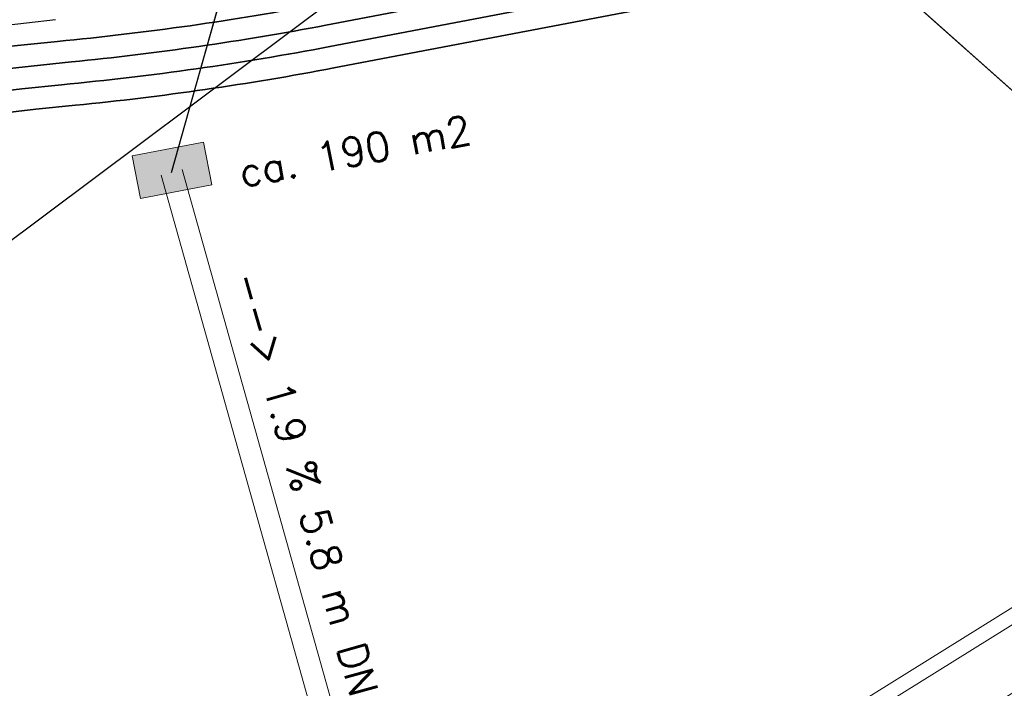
# Model space of a CAD drawing. Header units: metres. Extents: x -502 to 161, y -108 to 174.
# Tile 243 of 656: x -238.49 to -231.7, y -13.71 to -9.1. Entities that reach past the tile are written whole.
import ezdxf

# ---------------------------------------------------------------- set-up
doc = ezdxf.new("R2010")
doc.units = ezdxf.units.M
doc.header["$LTSCALE"] = 0.1
doc.linetypes.add('2-1', pattern=[0.17, 0.06, -0.025, 0.06, -0.025])
doc.linetypes.add('237', pattern=[93, 75, -18])
for name, color, linetype in [('BRI31-005.05-5p02-Koordinierung Lageplan 4. BA ZOB West 2022-06-15', 7, 'Continuous'), ('BRI31-005.06-5f07-Koordinierung Lageplan 4. BA ZOB Fernbusbahnh', 7, 'Continuous'), ('BRI31-005.07-5f08-Koordinierung Lageplan 4. BA Radstation - Seeterrasse 2023-05-31', 7, 'Continuous'), ('BRI32-005.03-5f06-Koordinierung Schemaplan 4 BA ZOB Teilbereich 2 Ost - Bahnhofsallee 2023-01-21', 7, 'Continuous')]:
    doc.layers.add(name, color=color, linetype=linetype)
doc.styles.add('Txt', font='txt_____.ttf')

# ---------------------------------------------------------------- blocks, each defined once
blk = doc.blocks.new('LP_01052')
at = {"color": 7, "linetype": 'Continuous', "lineweight": 13, "transparency": 33554687, "flags": 128}
blk.add_lwpolyline([(-0.25, 0), (0.25, 0), (0.25, 0.3), (-0.25, 0.3), (-0.25, 0)], dxfattribs=at)
at = {"color": 1, "linetype": 'Continuous', "true_color": 0xff0000, "transparency": 33554687}
blk.add_solid([(-0.25, 0), (0.25, 0), (-0.25, 0.3), (0.25, 0.3)], dxfattribs=at)

msp = doc.modelspace()

# ---------------------------------------------------------------- linework, layer by layer
at = {"layer": 'BRI31-005.05-5p02-Koordinierung Lageplan 4. BA ZOB West 2022-06-15', "color": 1, "linetype": 'Continuous', "lineweight": 25, "true_color": 0xff0000, "transparency": 33554687}
msp.add_line((-237.4411, -10.156), (-236.5721, -7.0673), dxfattribs=at)
at = {"layer": 'BRI31-005.05-5p02-Koordinierung Lageplan 4. BA ZOB West 2022-06-15', "color": 150, "linetype": 'Continuous', "lineweight": 25, "true_color": 0x007fff, "transparency": 33554687}
msp.add_line((-229.5101, -11.4979), (-233.1432, -8.2613), dxfattribs=at)
at = {"layer": 'BRI31-005.05-5p02-Koordinierung Lageplan 4. BA ZOB West 2022-06-15', "color": 3, "linetype": 'Continuous', "lineweight": 35, "true_color": 0x00ff00, "transparency": 33554687, "flags": 128}
for points in [[(-279.4058, -30.9235), (-270.9467, -26.7095, 0.095997), (-268.1607, -24.5758, -0.065942), (-264.8207, -21.6858, 0.025186), (-260.4856, -18.5119), (-255.5271, -14.4822, -0.005996), (-254.9201, -14.0009, -0.059186), (-248.3852, -10.0817, 0.078462), (-238.2914, -3.4889), (-238.2914, -3.4889, -0.100623), (-214.8444, 10.3949), (-214.8444, 10.3949), (-211.177, 9.7003), (-205.5504, 1.4442)], [(-205.711, 1.4137), (-211.266, 9.5645), (-214.833, 10.2401), (-214.833, 10.2401, 0.100475), (-238.1908, -3.6002), (-238.1908, -3.6002, -0.078462), (-248.3237, -10.2185), (-248.3237, -10.2185, 0.059186), (-254.8284, -14.1195), (-254.8284, -14.1195), (-254.8284, -14.1195, 0.005996), (-255.4325, -14.5986), (-255.4325, -14.5986), (-260.391, -18.6283, -0.025186), (-264.7383, -21.8111), (-264.7383, -21.8111, 0.065942), (-268.0485, -24.6753), (-268.0485, -24.6753), (-268.0485, -24.6753, -0.095997), (-270.8799, -26.8438), (-270.8799, -26.8438), (-279.3404, -31.0585)], [(-311.2459, -44.722), (-303.6354, -41.8968), (-298.4404, -39.6095), (-284.9949, -33.8889), (-279.275, -31.1935), (-270.813, -26.978, 0.095997), (-267.9364, -24.7749), (-267.9364, -24.7749, -0.065942), (-264.6559, -21.9364), (-264.6559, -21.9364, 0.025186), (-260.2964, -18.7447), (-255.3379, -14.715, -0.005996), (-254.7366, -14.2381), (-254.7366, -14.2381, -0.059186), (-248.2623, -10.3553), (-248.2623, -10.3553, 0.078462), (-238.0902, -3.7115), (-238.0902, -3.7115, -0.100327), (-214.8215, 10.0853), (-214.8215, 10.0853), (-211.3549, 9.4287), (-205.8717, 1.3831)], [(-206.0324, 1.3525), (-211.4439, 9.2929), (-214.81, 9.9304), (-214.81, 9.9304, 0.100178), (-237.9896, -3.8227), (-237.9896, -3.8227, -0.078462), (-248.2009, -10.4922), (-248.2009, -10.4922, 0.059186), (-254.6448, -14.3568), (-254.6448, -14.3568), (-254.6448, -14.3568, 0.005996), (-255.2433, -14.8314), (-255.2433, -14.8314), (-260.2018, -18.8611), (-260.2018, -18.8611, -0.025186), (-264.5735, -22.0618), (-264.5735, -22.0618), (-264.5735, -22.0618, 0.065942), (-267.8242, -24.8745), (-267.8242, -24.8745), (-267.8242, -24.8745, -0.095997), (-270.7461, -27.1123), (-270.7461, -27.1123), (-279.2096, -31.3285)], [(-279.1442, -31.4635), (-270.6792, -27.2466, 0.095997), (-267.712, -24.974), (-267.712, -24.974, -0.065942), (-264.4911, -22.1871), (-264.4911, -22.1871, 0.025186), (-260.1072, -18.9775), (-255.1487, -14.9478, -0.005996), (-254.553, -14.4754, -0.059186), (-248.1394, -10.629), (-248.1394, -10.629, 0.078462), (-237.889, -3.934), (-237.889, -3.934), (-237.889, -3.934, -0.100028), (-214.7984, 9.7756), (-214.7984, 9.7756), (-211.5329, 9.1571), (-206.1931, 1.3219)], [(-206.5145, 1.2608), (-211.7108, 8.8854), (-214.7752, 9.4658, 0.099728), (-237.6878, -4.1565, -0.078462), (-248.0165, -10.9027, 0.059186), (-254.3694, -14.7127, 0.005996), (-254.9595, -15.1806), (-259.918, -19.2103, -0.025186), (-264.3263, -22.4378, 0.065942), (-267.4876, -25.1732), (-267.4876, -25.1732, -0.095997), (-270.5454, -27.5151), (-270.5454, -27.5151), (-279.0133, -31.7335)], [(-278.9479, -31.8684), (-270.4786, -27.6493), (-270.4786, -27.6493, 0.095997), (-267.3754, -25.2727), (-267.3754, -25.2727, -0.065942), (-264.2439, -22.5631), (-264.2439, -22.5631, 0.025186), (-259.8234, -19.3267), (-259.8234, -19.3267), (-254.8649, -15.297, -0.005996), (-254.2777, -14.8313), (-254.2777, -14.8313, -0.059186), (-247.9551, -11.0396), (-247.9551, -11.0396, 0.078462), (-237.5872, -4.2677), (-237.5872, -4.2677, -0.099577), (-214.7635, 9.311), (-214.7635, 9.311), (-211.7997, 8.7496), (-206.6752, 1.2302)], [(-206.8358, 1.1996), (-211.8887, 8.6138), (-214.7518, 9.1561), (-214.7518, 9.1561, 0.099425), (-237.4866, -4.379), (-237.4866, -4.379, -0.078462), (-247.8937, -11.1764, 0.059186), (-254.1859, -14.95, 0.005996), (-254.7703, -15.4134), (-259.7288, -19.4431, -0.025186), (-264.1615, -22.6884, 0.065942), (-267.2632, -25.3723, -0.095997), (-270.4117, -27.7836), (-278.8825, -32.0034), (-284.6268, -34.7104), (-298.0829, -40.4355), (-303.2972, -42.7313), (-310.9253, -45.563), (-314.7666, -47.655, 0.354166), (-315.2467, -48.8186), (-312.9008, -56.6959), (-312.9008, -56.6959, 0.16104), (-309.3641, -61.7694), (-309.3641, -61.7694)], [(-278.8171, -32.1384), (-270.3448, -27.9179), (-270.3448, -27.9179, 0.095997), (-267.151, -25.4718), (-267.151, -25.4718), (-267.151, -25.4718, -0.065941), (-264.0791, -22.8138), (-264.0791, -22.8138), (-264.0791, -22.8138, 0.025186), (-259.6342, -19.5596), (-259.6342, -19.5596), (-254.6757, -15.5298, -0.005996), (-254.0941, -15.0686, -0.059186), (-247.8322, -11.3132, 0.078462), (-237.386, -4.4902), (-237.386, -4.4902, -0.099273), (-214.74, 9.0012), (-214.74, 9.0012), (-211.9777, 8.478), (-206.9965, 1.1691)], [(-220.9688, -6.3577, 0.037781), (-221.9372, -6.6183, -0.037556), (-222.9055, -6.8793), (-236.3229, -9.4365, -0.02249), (-238.1028, -9.6934, 0.147059), (-254.0766, -16.2671), (-259.0307, -20.2933)]]:
    msp.add_lwpolyline(points, format="xyb", dxfattribs=at)
at = {"layer": 'BRI31-005.05-5p02-Koordinierung Lageplan 4. BA ZOB West 2022-06-15', "color": 1, "linetype": 'Continuous', "lineweight": 50, "true_color": 0xff0000, "transparency": 33554687, "flags": 128}
msp.add_lwpolyline([(-254.4612, -14.5941), (-254.4612, -14.5941, -0.059186), (-248.078, -10.7659), (-248.078, -10.7659, 0.078462), (-237.7884, -4.0452), (-237.7884, -4.0452, -0.099878), (-214.7868, 9.6207), (-214.7868, 9.6207), (-211.6218, 9.0212), (-206.3538, 1.2914)], format="xyb", dxfattribs=at)
at = {"layer": 'BRI31-005.05-5p02-Koordinierung Lageplan 4. BA ZOB West 2022-06-15', "color": 21, "linetype": 'Continuous', "lineweight": 25, "true_color": 0xff9f7f, "transparency": 33554687, "flags": 128}
msp.add_lwpolyline([(-247.8814, -11.2038), (-247.8814, -11.2038, 0.078447), (-237.4682, -4.4029), (-237.4682, -4.4029), (-237.4682, -4.4029, -0.100192), (-214.5516, 9.1945), (-214.5516, 9.1945)], format="xyb", dxfattribs=at)
at = {"layer": 'BRI31-005.05-5p02-Koordinierung Lageplan 4. BA ZOB West 2022-06-15', "color": 7, "linetype": 'Continuous', "lineweight": 35, "transparency": 33554687, "flags": 128}
for points in [[(-219.9409, -5.5519), (-229.0536, -7.2881), (-229.0536, -7.2881, 0.060826), (-230.2289, -7.6642), (-230.2289, -7.6642), (-230.2289, -7.6642, -0.060829), (-231.4043, -8.0405), (-231.4043, -8.0405), (-236.4071, -8.9944), (-236.4071, -8.9944, -0.023522), (-238.2272, -9.2533), (-238.2272, -9.2533), (-238.2272, -9.2533, 0.146384), (-254.3604, -15.9179), (-254.3604, -15.9179), (-259.3146, -19.9441)], [(-220.9967, -6.2103), (-236.379, -9.1418, -0.02249), (-238.1322, -9.3949, 0.147059), (-254.2658, -16.0343), (-259.2199, -20.0605)], [(-220.9688, -6.3577), (-236.3509, -9.2891, -0.023523), (-238.199, -9.552, 0.146367), (-254.1712, -16.1507), (-259.1253, -20.1769)]]:
    msp.add_lwpolyline(points, format="xyb", dxfattribs=at)
at = {"layer": 'BRI31-005.05-5p02-Koordinierung Lageplan 4. BA ZOB West 2022-06-15', "color": 1, "linetype": 'Continuous', "lineweight": 35, "true_color": 0xff0000, "transparency": 33554687, "flags": 128}
msp.add_lwpolyline([(-221.98, -5.5332), (-229.374, -6.9419, 0.0409), (-229.7676, -7.0508), (-229.7676, -7.0508, 0.046197), (-230.1838, -7.2489), (-230.1838, -7.2489), (-230.1838, -7.2489, -0.087262), (-230.9936, -7.5559), (-230.9936, -7.5559), (-236.482, -8.6015, 0.028787), (-237.3638, -8.8228, -0.050637), (-238.2513, -9.0047, 0.146392), (-254.518, -15.7239)], format="xyb", dxfattribs=at)
at = {"layer": 'BRI31-005.05-5p02-Koordinierung Lageplan 4. BA ZOB West 2022-06-15', "color": 150, "linetype": 'Continuous', "lineweight": 18, "true_color": 0x007fff, "transparency": 33554687, "flags": 128}
for points in [[(-267.2884, -36.055), (-229.3446, -12.4263), (-229.6618, -11.917), (-267.6056, -35.5457)], [(-267.3022, -35.9457), (-229.4366, -12.3658), (-229.648, -12.0263), (-267.5136, -35.6062)]]:
    msp.add_lwpolyline(points, dxfattribs=at)
at = {"layer": 'BRI31-005.06-5f07-Koordinierung Lageplan 4. BA ZOB Fernbusbahnh', "color": 7, "linetype": 'Continuous', "lineweight": 30, "transparency": 33554687}
msp.add_line((-251.3596, -20.2347), (-195.1854, 21.9023), dxfattribs=at)
at = {"layer": 'BRI31-005.06-5f07-Koordinierung Lageplan 4. BA ZOB Fernbusbahnh', "color": 1, "linetype": 'Continuous', "lineweight": 25, "true_color": 0xff0000, "transparency": 33554687}
msp.add_line((-237.4411, -10.156), (-236.5721, -7.0673), dxfattribs=at)
at = {"layer": 'BRI31-005.06-5f07-Koordinierung Lageplan 4. BA ZOB Fernbusbahnh', "color": 1, "linetype": 'Continuous', "lineweight": 20, "true_color": 0xff0000, "transparency": 33554687}
msp.add_line((-237.4411, -10.156), (-236.5721, -7.0673), dxfattribs=at)
at = {"layer": 'BRI31-005.06-5f07-Koordinierung Lageplan 4. BA ZOB Fernbusbahnh', "color": 150, "linetype": 'Continuous', "lineweight": 25, "true_color": 0x007fff, "transparency": 33554687}
msp.add_line((-229.5101, -11.4979), (-233.1432, -8.2613), dxfattribs=at)
at = {"layer": 'BRI31-005.06-5f07-Koordinierung Lageplan 4. BA ZOB Fernbusbahnh', "color": 150, "linetype": 'Continuous', "lineweight": 20, "true_color": 0x007fff, "transparency": 33554687}
msp.add_line((-229.5101, -11.4979), (-233.1432, -8.2613), dxfattribs=at)
at = {"layer": 'BRI31-005.06-5f07-Koordinierung Lageplan 4. BA ZOB Fernbusbahnh', "color": 3, "linetype": 'Continuous', "lineweight": 30, "true_color": 0x00ff00, "transparency": 33554687, "flags": 128}
for points in [[(-279.4058, -30.9235), (-270.9467, -26.7095, 0.095997), (-268.1607, -24.5758, -0.065942), (-264.8207, -21.6858, 0.025186), (-260.4856, -18.5119), (-255.5271, -14.4822, -0.005996), (-254.9201, -14.0009, -0.059186), (-248.3852, -10.0817, 0.078462), (-238.2914, -3.4889), (-238.2914, -3.4889, -0.100623), (-214.8444, 10.3949), (-214.8444, 10.3949), (-211.177, 9.7003), (-205.5504, 1.4442)], [(-205.711, 1.4137), (-211.266, 9.5645), (-214.833, 10.2401), (-214.833, 10.2401, 0.100475), (-238.1908, -3.6002), (-238.1908, -3.6002, -0.078462), (-248.3237, -10.2185), (-248.3237, -10.2185, 0.059186), (-254.8284, -14.1195), (-254.8284, -14.1195), (-254.8284, -14.1195, 0.005996), (-255.4325, -14.5986), (-255.4325, -14.5986), (-260.391, -18.6283, -0.025186), (-264.7383, -21.8111), (-264.7383, -21.8111, 0.065942), (-268.0485, -24.6753), (-268.0485, -24.6753), (-268.0485, -24.6753, -0.095997), (-270.8799, -26.8438), (-270.8799, -26.8438), (-279.3404, -31.0585)], [(-311.2459, -44.722), (-303.6354, -41.8968), (-298.4404, -39.6095), (-284.9949, -33.8889), (-279.275, -31.1935), (-270.813, -26.978, 0.095997), (-267.9364, -24.7749), (-267.9364, -24.7749, -0.065942), (-264.6559, -21.9364), (-264.6559, -21.9364, 0.025186), (-260.2964, -18.7447), (-255.3379, -14.715, -0.005996), (-254.7366, -14.2381), (-254.7366, -14.2381, -0.059186), (-248.2623, -10.3553), (-248.2623, -10.3553, 0.078462), (-238.0902, -3.7115), (-238.0902, -3.7115, -0.100327), (-214.8215, 10.0853), (-214.8215, 10.0853), (-211.3549, 9.4287), (-205.8717, 1.3831)], [(-206.0324, 1.3525), (-211.4439, 9.2929), (-214.81, 9.9304), (-214.81, 9.9304, 0.100178), (-237.9896, -3.8227), (-237.9896, -3.8227, -0.078462), (-248.2009, -10.4922), (-248.2009, -10.4922, 0.059186), (-254.6448, -14.3568), (-254.6448, -14.3568), (-254.6448, -14.3568, 0.005996), (-255.2433, -14.8314), (-255.2433, -14.8314), (-260.2018, -18.8611), (-260.2018, -18.8611, -0.025186), (-264.5735, -22.0618), (-264.5735, -22.0618), (-264.5735, -22.0618, 0.065942), (-267.8242, -24.8745), (-267.8242, -24.8745), (-267.8242, -24.8745, -0.095997), (-270.7461, -27.1123), (-270.7461, -27.1123), (-279.2096, -31.3285)], [(-279.1442, -31.4635), (-270.6792, -27.2466, 0.095997), (-267.712, -24.974), (-267.712, -24.974, -0.065942), (-264.4911, -22.1871), (-264.4911, -22.1871, 0.025186), (-260.1072, -18.9775), (-255.1487, -14.9478, -0.005996), (-254.553, -14.4754, -0.059186), (-248.1394, -10.629), (-248.1394, -10.629, 0.078462), (-237.889, -3.934), (-237.889, -3.934), (-237.889, -3.934, -0.100028), (-214.7984, 9.7756), (-214.7984, 9.7756), (-211.5329, 9.1571), (-206.1931, 1.3219)], [(-206.5145, 1.2608), (-211.7108, 8.8854), (-214.7752, 9.4658, 0.099728), (-237.6878, -4.1565, -0.078462), (-248.0165, -10.9027, 0.059186), (-254.3694, -14.7127, 0.005996), (-254.9595, -15.1806), (-259.918, -19.2103, -0.025186), (-264.3263, -22.4378, 0.065942), (-267.4876, -25.1732), (-267.4876, -25.1732, -0.095997), (-270.5454, -27.5151), (-270.5454, -27.5151), (-279.0133, -31.7335)], [(-278.9479, -31.8684), (-270.4786, -27.6493), (-270.4786, -27.6493, 0.095997), (-267.3754, -25.2727), (-267.3754, -25.2727, -0.065942), (-264.2439, -22.5631), (-264.2439, -22.5631, 0.025186), (-259.8234, -19.3267), (-259.8234, -19.3267), (-254.8649, -15.297, -0.005996), (-254.2777, -14.8313), (-254.2777, -14.8313, -0.059186), (-247.9551, -11.0396), (-247.9551, -11.0396, 0.078462), (-237.5872, -4.2677), (-237.5872, -4.2677, -0.099577), (-214.7635, 9.311), (-214.7635, 9.311), (-211.7997, 8.7496), (-206.6752, 1.2302)], [(-206.8358, 1.1996), (-211.8887, 8.6138), (-214.7518, 9.1561), (-214.7518, 9.1561, 0.099425), (-237.4866, -4.379), (-237.4866, -4.379, -0.078462), (-247.8937, -11.1764, 0.059186), (-254.1859, -14.95, 0.005996), (-254.7703, -15.4134), (-259.7288, -19.4431, -0.025186), (-264.1615, -22.6884, 0.065942), (-267.2632, -25.3723, -0.095997), (-270.4117, -27.7836), (-278.8825, -32.0034), (-284.6268, -34.7104), (-298.0829, -40.4355), (-303.2972, -42.7313), (-310.9253, -45.563), (-314.7666, -47.655, 0.354166), (-315.2467, -48.8186), (-312.9008, -56.6959, 0.103821), (-310.9737, -60.2545)], [(-309.821, -45.313), (-303.2408, -42.8703), (-298.0233, -40.5732), (-284.5654, -34.8473), (-278.8171, -32.1384), (-270.3448, -27.9179), (-270.3448, -27.9179, 0.095997), (-267.151, -25.4718), (-267.151, -25.4718), (-267.151, -25.4718, -0.065941), (-264.0791, -22.8138), (-264.0791, -22.8138), (-264.0791, -22.8138, 0.025186), (-259.6342, -19.5596), (-259.6342, -19.5596), (-254.6757, -15.5298, -0.005996), (-254.0941, -15.0686, -0.059186), (-247.8322, -11.3132, 0.078462), (-237.386, -4.4902), (-237.386, -4.4902, -0.099273), (-214.74, 9.0012), (-214.74, 9.0012), (-211.9777, 8.478), (-206.9965, 1.1691)], [(-220.9688, -6.3577, 0.037781), (-221.9372, -6.6183, -0.037556), (-222.9055, -6.8793), (-236.3229, -9.4365, -0.02249), (-238.1028, -9.6934, 0.147059), (-254.0766, -16.2671), (-259.0307, -20.2933)]]:
    msp.add_lwpolyline(points, format="xyb", dxfattribs=at)
at = {"layer": 'BRI31-005.06-5f07-Koordinierung Lageplan 4. BA ZOB Fernbusbahnh', "color": 1, "linetype": 'Continuous', "lineweight": 50, "true_color": 0xff0000, "transparency": 33554687, "flags": 128}
msp.add_lwpolyline([(-254.4612, -14.5941), (-254.4612, -14.5941, -0.059186), (-248.078, -10.7659), (-248.078, -10.7659, 0.078462), (-237.7884, -4.0452), (-237.7884, -4.0452, -0.099878), (-214.7868, 9.6207), (-214.7868, 9.6207), (-211.6218, 9.0212), (-206.3538, 1.2914)], format="xyb", dxfattribs=at)
at = {"layer": 'BRI31-005.06-5f07-Koordinierung Lageplan 4. BA ZOB Fernbusbahnh', "color": 7, "linetype": 'Continuous', "lineweight": 30, "transparency": 33554687, "flags": 128}
for points in [[(-219.9409, -5.5519), (-229.0536, -7.2881), (-229.0536, -7.2881, 0.060826), (-230.2289, -7.6642), (-230.2289, -7.6642), (-230.2289, -7.6642, -0.060829), (-231.4043, -8.0405), (-231.4043, -8.0405), (-236.4071, -8.9944), (-236.4071, -8.9944, -0.023522), (-238.2272, -9.2533), (-238.2272, -9.2533), (-238.2272, -9.2533, 0.146384), (-254.3604, -15.9179), (-254.3604, -15.9179), (-259.3146, -19.9441)], [(-220.9967, -6.2103), (-236.379, -9.1418, -0.02249), (-238.1322, -9.3949, 0.147059), (-254.2658, -16.0343), (-259.2199, -20.0605)], [(-220.9688, -6.3577), (-236.3509, -9.2891, -0.023523), (-238.199, -9.552, 0.146367), (-254.1712, -16.1507), (-259.1253, -20.1769)]]:
    msp.add_lwpolyline(points, format="xyb", dxfattribs=at)
at = {"layer": 'BRI31-005.06-5f07-Koordinierung Lageplan 4. BA ZOB Fernbusbahnh', "color": 1, "linetype": 'Continuous', "lineweight": 30, "true_color": 0xff0000, "transparency": 33554687, "flags": 128}
for points in [[(-221.98, -5.5332), (-229.374, -6.9419, 0.0409), (-229.7676, -7.0508), (-229.7676, -7.0508, 0.046197), (-230.1838, -7.2489), (-230.1838, -7.2489), (-230.1838, -7.2489, -0.087262), (-230.9936, -7.5559), (-230.9936, -7.5559), (-236.482, -8.6015, 0.028787), (-237.3638, -8.8228, -0.050637), (-238.2513, -9.0047, 0.146392), (-254.518, -15.7239)], [(-263.9967, -22.9392), (-263.9967, -22.9392, 0.025186), (-259.5396, -19.676), (-259.5396, -19.676), (-254.5811, -15.6462, -0.005996), (-254.0023, -15.1873), (-254.0023, -15.1873, -0.140273), (-238.2614, -8.9052), (-238.2614, -8.9052)]]:
    msp.add_lwpolyline(points, format="xyb", dxfattribs=at)
at = {"layer": 'BRI31-005.06-5f07-Koordinierung Lageplan 4. BA ZOB Fernbusbahnh', "color": 3, "linetype": '237', "lineweight": 30, "true_color": 0x00ff00, "transparency": 33554687, "flags": 128}
msp.add_lwpolyline([(-238.2413, -9.104), (-238.2413, -9.104, 0.146392), (-254.455, -15.8015), (-254.455, -15.8015), (-259.4092, -19.8277, -0.025212), (-263.8869, -23.1063)], format="xyb", dxfattribs=at)
at = {"layer": 'BRI31-005.06-5f07-Koordinierung Lageplan 4. BA ZOB Fernbusbahnh', "color": 1, "linetype": 'Continuous', "lineweight": 13, "true_color": 0xff0000, "transparency": 33554687, "flags": 128}
msp.add_lwpolyline([(-237.5133, -10.1763), (-235.9483, -15.7523), (-235.8039, -15.7117), (-237.3689, -10.1357)], dxfattribs=at)
at = {"layer": 'BRI31-005.06-5f07-Koordinierung Lageplan 4. BA ZOB Fernbusbahnh', "color": 150, "linetype": 'Continuous', "lineweight": 13, "true_color": 0x007fff, "transparency": 33554687, "flags": 128}
for points in [[(-267.2884, -36.055), (-229.3446, -12.4263), (-229.6618, -11.917), (-267.6056, -35.5457)], [(-267.3022, -35.9457), (-229.4366, -12.3658), (-229.648, -12.0263), (-267.5136, -35.6062)]]:
    msp.add_lwpolyline(points, dxfattribs=at)
at = {"layer": 'BRI31-005.07-5f08-Koordinierung Lageplan 4. BA Radstation - Seeterrasse 2023-05-31', "color": 1, "linetype": '2-1', "lineweight": 30, "true_color": 0xff0000, "transparency": 33554687, "flags": 128}
msp.add_lwpolyline([(-75.7252, 29.7094), (-74.2064, 21.4872), (-74.2064, 21.4872, -0.344875), (-75.7481, 18.537), (-75.7481, 18.537), (-78.6792, 17.2104), (-78.6792, 17.2104, -0.131652), (-80.0582, 16.9832), (-80.0582, 16.9832), (-83.2747, 17.3012), (-83.2747, 17.3012, -0.147643), (-84.7171, 17.897), (-84.7171, 17.897), (-84.7171, 17.897, 0.224175), (-86.6227, 18.3711), (-86.6227, 18.3711), (-87.2261, 18.2506, 0.068364), (-87.869, 18.0276, -0.134388), (-89.2653, 17.7401), (-89.2653, 17.7401, -0.008614), (-92.1064, 17.9717), (-92.1064, 17.9717), (-92.1064, 17.9717, -0.043249), (-95.5579, 18.6175), (-95.5579, 18.6175, 0.115499), (-96.453, 18.6545), (-97.6265, 18.4303), (-97.6265, 18.4303, 0.238629), (-99.0314, 17.3462), (-99.0314, 17.3462), (-99.2249, 16.9405), (-99.2249, 16.9405, -0.381904), (-102.5458, 15.5517), (-102.5458, 15.5517), (-102.5458, 15.5517, 0.130963), (-103.8299, 15.6457), (-103.8299, 15.6457), (-104.7731, 15.4668), (-104.7731, 15.4668, 0.062943), (-105.3695, 15.2737), (-105.3695, 15.2737), (-105.3695, 15.2737, -0.117288), (-106.5928, 15.019), (-106.5928, 15.019), (-118.0807, 15.343), (-118.0807, 15.343, -0.126318), (-120.4231, 16.0153), (-120.4231, 16.0153), (-121.9335, 16.9019, 0.050627), (-123.7227, 17.7216), (-123.7227, 17.7216, 0.129681), (-125.6306, 17.8564), (-125.6306, 17.8564), (-126.5738, 17.6776), (-126.5738, 17.6776, 0.119934), (-127.6504, 17.1889), (-127.6504, 17.1889, -0.084808), (-128.3911, 16.7885), (-128.3911, 16.7885, 0.089269), (-130.16, 15.8118), (-130.16, 15.8118), (-130.16, 15.8118, -0.124247), (-134.6867, 13.7066), (-134.6867, 13.7066), (-138.9168, 12.9014, -0.061661), (-143.7961, 12.5841), (-146.1501, 12.7214), (-146.6345, 12.7496), (-146.6345, 12.7496, -0.059039), (-147.2369, 12.8568), (-147.2369, 12.8568, 0.067015), (-147.8955, 12.9633, 0.040307), (-151.1503, 12.787, -0.05915), (-151.7633, 12.7769, 0.072382), (-152.4827, 12.746), (-153.4259, 12.5672), (-153.4259, 12.5672, 0.081506), (-154.3792, 12.2191), (-154.3792, 12.2191, -0.078503), (-155.3314, 11.8651, 0.005089), (-156.736, 11.5665, 0.034847), (-157.917, 11.2149), (-157.917, 11.2149, -0.026109), (-159.093, 10.8424), (-159.093, 10.8424, 0.013087), (-162.6332, 9.8215, -0.062687), (-167.5218, 8.9233), (-167.5218, 8.9233, 0.061733), (-172.5318, 8.0126), (-172.5318, 8.0126), (-186.5075, 3.6415), (-186.5075, 3.6415, -0.025709), (-188.4284, 3.1475), (-188.4284, 3.1475, -0.09618), (-189.4195, 3.1391), (-189.4195, 3.1391, -0.010312), (-189.5245, 3.1608), (-189.5245, 3.1608, 0.103331), (-190.5467, 3.1797), (-191.4899, 3.0009), (-193.6788, 2.5285), (-195.2713, -0.9906), (-200.2523, -1.9396, -0.015188), (-202.6914, -2.3279, 0.015187), (-205.1304, -2.7163), (-211.9992, -4.0249, -0.085512), (-213.1342, -4.045), (-213.1342, -4.045, 0.085516), (-214.2693, -4.065), (-214.2693, -4.065), (-217.1075, -4.6057), (-217.1075, -4.6057, -0.044757), (-218.1066, -4.7048), (-218.1066, -4.7048), (-218.1066, -4.7048, 0.044534), (-219.1057, -4.8034), (-219.1057, -4.8034), (-220.0489, -4.9822, 0.045192), (-221.0145, -5.2575, -0.044969), (-221.98, -5.5332), (-229.374, -6.9419, 0.0409), (-229.7676, -7.0508), (-229.7676, -7.0508, 0.046197), (-230.1838, -7.2489), (-230.1838, -7.2489), (-230.1838, -7.2489, -0.087262), (-230.9936, -7.5559), (-230.9936, -7.5559), (-236.482, -8.6015, 0.028787), (-237.3638, -8.8228, -0.050637), (-238.2513, -9.0047, 0.146392), (-254.518, -15.7239), (-259.4765, -19.7536), (-259.4765, -19.7536, -0.025186), (-263.9418, -23.0227), (-263.9418, -23.0227, 0.107373), (-265.0177, -24.1206), (-265.0177, -24.1206, -0.031495), (-265.9353, -25.3944), (-265.9353, -25.3944), (-265.9353, -25.3944, 0.319337), (-266.1354, -28.2853), (-266.1354, -28.2853), (-261.3476, -36.1097, 0.028211), (-259.4113, -38.9068, -0.124654), (-258.9176, -40.0306), (-258.9176, -40.0306, 0.143394), (-258.3055, -41.2953), (-258.3055, -41.2953), (-257.6613, -42.0071, 0.04347), (-257.3434, -42.3023), (-256.513, -42.9487), (-256.513, -42.9487, 0.287939), (-253.8675, -43.2162), (-253.8675, -43.2162), (-253.4922, -43.0296), (-246.0588, -39.1119), (-246.0588, -39.1119, -0.348158), (-243.0066, -39.6832), (-243.0066, -39.6832, 0.179632), (-241.4792, -40.5169), (-236.8359, -41.1908), (-236.8359, -41.1908, -0.100747), (-235.5437, -41.6552), (-235.5437, -41.6552, -0.022227), (-235.3532, -41.7694), (-235.3532, -41.7694, -0.062068), (-234.8837, -42.1717), (-234.8837, -42.1717), (-234.3665, -42.7401), (-234.3665, -42.7401, 0.107257), (-233.6329, -43.2624), (-233.6329, -43.2624, -0.058325), (-232.8393, -43.7185), (-232.8393, -43.7185, 0.577348), (-240.5426, -47.0416), (-240.5426, -47.0416, 0.577348), (-233.8131, -52.0513, 0.577348), (-232.8392, -43.7186, 0.306983), (-230.8772, -43.8017), (-222.4355, -38.5868, -0.271246), (-221.5767, -38.5663), (-220.659, -39.0746, -0.254278), (-220.5385, -39.2639, 0.168188), (-220.444, -39.486), (-219.707, -40.3004), (-219.707, -40.3004, 0.133374), (-219.4036, -40.4948), (-219.4036, -40.4948), (-219.4036, -40.4948, -0.05315), (-219.0634, -40.6432), (-219.0634, -40.6432), (-212.0825, -44.6154, -0.173983), (-211.4959, -45.2994), (-211.4959, -45.2994, 0.093569), (-210.9189, -46.2366), (-210.9189, -46.2366)], format="xyb", dxfattribs=at)
msp.add_lwpolyline([(-75.7252, 29.7094), (-74.2064, 21.4872), (-74.2064, 21.4872, -0.344875), (-75.7481, 18.537), (-75.7481, 18.537), (-78.6792, 17.2104), (-78.6792, 17.2104, -0.131652), (-80.0582, 16.9832), (-80.0582, 16.9832), (-83.2747, 17.3012), (-83.2747, 17.3012, -0.147643), (-84.7171, 17.897), (-84.7171, 17.897), (-84.7171, 17.897, 0.224175), (-86.6227, 18.3711), (-86.6227, 18.3711), (-87.2261, 18.2506, 0.068364), (-87.869, 18.0276, -0.134388), (-89.2653, 17.7401), (-89.2653, 17.7401, -0.008614), (-92.1064, 17.9717), (-92.1064, 17.9717), (-92.1064, 17.9717, -0.043249), (-95.5579, 18.6175), (-95.5579, 18.6175, 0.115499), (-96.453, 18.6545), (-97.6265, 18.4303), (-97.6265, 18.4303, 0.238629), (-99.0314, 17.3462), (-99.0314, 17.3462), (-99.2249, 16.9405), (-99.2249, 16.9405, -0.381904), (-102.5458, 15.5517), (-102.5458, 15.5517), (-102.5458, 15.5517, 0.130963), (-103.8299, 15.6457), (-103.8299, 15.6457), (-104.7731, 15.4668), (-104.7731, 15.4668, 0.062943), (-105.3695, 15.2737), (-105.3695, 15.2737), (-105.3695, 15.2737, -0.117288), (-106.5928, 15.019), (-106.5928, 15.019), (-118.0807, 15.343), (-118.0807, 15.343, -0.126318), (-120.4231, 16.0153), (-120.4231, 16.0153), (-121.9335, 16.9019, 0.050627), (-123.7227, 17.7216), (-123.7227, 17.7216, 0.129681), (-125.6306, 17.8564), (-125.6306, 17.8564), (-126.5738, 17.6776), (-126.5738, 17.6776, 0.119934), (-127.6504, 17.1889), (-127.6504, 17.1889, -0.084808), (-128.3911, 16.7885), (-128.3911, 16.7885, 0.089269), (-130.16, 15.8118), (-130.16, 15.8118), (-130.16, 15.8118, -0.124247), (-134.6867, 13.7066), (-134.6867, 13.7066), (-138.9168, 12.9014, -0.061661), (-143.7961, 12.5841), (-146.1501, 12.7214), (-146.6345, 12.7496), (-146.6345, 12.7496, -0.059039), (-147.2369, 12.8568), (-147.2369, 12.8568, 0.067015), (-147.8955, 12.9633, 0.040307), (-151.1503, 12.787, -0.05915), (-151.7633, 12.7769, 0.072382), (-152.4827, 12.746), (-153.4259, 12.5672), (-153.4259, 12.5672, 0.081506), (-154.3792, 12.2191), (-154.3792, 12.2191, -0.078503), (-155.3314, 11.8651, 0.005089), (-156.736, 11.5665, 0.034847), (-157.917, 11.2149), (-157.917, 11.2149, -0.026109), (-159.093, 10.8424), (-159.093, 10.8424, 0.013087), (-162.6332, 9.8215, -0.062687), (-167.5218, 8.9233), (-167.5218, 8.9233, 0.061733), (-172.5318, 8.0126), (-172.5318, 8.0126), (-186.5075, 3.6415), (-186.5075, 3.6415, -0.025709), (-188.4284, 3.1475), (-188.4284, 3.1475, -0.09618), (-189.4195, 3.1391), (-189.4195, 3.1391, -0.010312), (-189.5245, 3.1608), (-189.5245, 3.1608, 0.103331), (-190.5467, 3.1797), (-191.4899, 3.0009), (-193.6788, 2.5285), (-195.2713, -0.9906), (-200.2523, -1.9396, -0.015188), (-202.6914, -2.3279, 0.015187), (-205.1304, -2.7163), (-211.9992, -4.0249, -0.085512), (-213.1342, -4.045), (-213.1342, -4.045, 0.085516), (-214.2693, -4.065), (-214.2693, -4.065), (-217.1075, -4.6057), (-217.1075, -4.6057, -0.044757), (-218.1066, -4.7048), (-218.1066, -4.7048), (-218.1066, -4.7048, 0.044534), (-219.1057, -4.8034), (-219.1057, -4.8034), (-220.0489, -4.9822, 0.045192), (-221.0145, -5.2575, -0.044969), (-221.98, -5.5332), (-229.374, -6.9419, 0.0409), (-229.7676, -7.0508), (-229.7676, -7.0508, 0.046197), (-230.1838, -7.2489), (-230.1838, -7.2489), (-230.1838, -7.2489, -0.087262), (-230.9936, -7.5559), (-230.9936, -7.5559), (-236.482, -8.6015, 0.028787), (-237.3638, -8.8228, -0.050637), (-238.2513, -9.0047, 0.146392), (-254.518, -15.7239), (-259.4765, -19.7536), (-259.4765, -19.7536, -0.025186), (-263.9418, -23.0227), (-263.9418, -23.0227, 0.107373), (-265.0177, -24.1206), (-265.0177, -24.1206, -0.031495), (-265.9353, -25.3944), (-265.9353, -25.3944), (-265.9353, -25.3944, 0.319337), (-266.1354, -28.2853), (-266.1354, -28.2853), (-261.3476, -36.1097, 0.028211), (-259.4113, -38.9068, -0.124654), (-258.9176, -40.0306), (-258.9176, -40.0306, 0.143394), (-258.3055, -41.2953), (-258.3055, -41.2953), (-257.6613, -42.0071, 0.04347), (-257.3434, -42.3023), (-256.513, -42.9487), (-256.513, -42.9487, 0.287939), (-253.8675, -43.2162), (-253.8675, -43.2162), (-253.4922, -43.0296), (-246.0588, -39.1119), (-246.0588, -39.1119, -0.348158), (-243.0066, -39.6832), (-243.0066, -39.6832, 0.179632), (-241.4792, -40.5169), (-236.8359, -41.1908), (-236.8359, -41.1908, -0.100747), (-235.5437, -41.6552), (-235.5437, -41.6552, -0.022227), (-235.3532, -41.7694), (-235.3532, -41.7694, -0.062068), (-234.8837, -42.1717), (-234.8837, -42.1717), (-234.3665, -42.7401), (-234.3665, -42.7401, 0.107257), (-233.6329, -43.2624), (-233.6329, -43.2624, -0.058325), (-232.8393, -43.7185), (-232.8393, -43.7185, 0.577348), (-240.5426, -47.0416), (-240.5426, -47.0416, 0.577348), (-233.8131, -52.0513, 0.577348), (-232.8392, -43.7186, 0.306983), (-230.8772, -43.8017), (-222.4355, -38.5868, -0.271246), (-221.5767, -38.5663), (-220.659, -39.0746, -0.254278), (-220.5385, -39.2639, 0.168188), (-220.444, -39.486), (-219.707, -40.3004), (-219.707, -40.3004, 0.133374), (-219.4036, -40.4948), (-219.4036, -40.4948), (-219.4036, -40.4948, -0.05315), (-219.0634, -40.6432), (-219.0634, -40.6432), (-212.0825, -44.6154, -0.173983), (-211.4959, -45.2994), (-211.4959, -45.2994, 0.093569), (-210.9189, -46.2366), (-210.9189, -46.2366)], format="xyb", dxfattribs=at)
at = {"layer": 'BRI32-005.03-5f06-Koordinierung Schemaplan 4 BA ZOB Teilbereich 2 Ost - Bahnhofsallee 2023-01-21', "color": 1, "linetype": 'Continuous', "lineweight": 30, "true_color": 0xff0000, "transparency": 33554687, "flags": 128}
msp.add_lwpolyline([(-221.98, -5.5332), (-229.374, -6.9419, 0.0409), (-229.7676, -7.0508), (-229.7676, -7.0508, 0.046197), (-230.1838, -7.2489), (-230.1838, -7.2489), (-230.1838, -7.2489, -0.087262), (-230.9936, -7.5559), (-230.9936, -7.5559), (-236.482, -8.6015, 0.028787), (-237.3638, -8.8228, -0.050637), (-238.2513, -9.0047, 0.146392), (-254.518, -15.7239)], format="xyb", dxfattribs=at)

# ---------------------------------------------------------------- block references
at = {"layer": 'BRI31-005.06-5f07-Koordinierung Lageplan 4. BA ZOB Fernbusbahnh', "color": 7, "transparency": 33554687, "rotation": 190.796305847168}
msp.add_blockref('LP_01052', (-237.4666, -9.9947), dxfattribs=at)

# ---------------------------------------------------------------- texts
at = {"layer": 'BRI31-005.06-5f07-Koordinierung Lageplan 4. BA ZOB Fernbusbahnh', "color": 1, "true_color": 0xff0000, "transparency": 33554687, "char_height": 0.2, "attachment_point": 1, "line_spacing_factor": 0.25, "style": 'Txt'}
for s, insert, rotation in [('ca. 190 m2', (-236.9918, -10.0636), 10.79613), ('ca. 190 m2', (-236.9918, -10.0636), 10.79613), ('--> 1.9 % 5.8 m DN 150 PP', (-236.8309, -10.8185), 285.67769), ('--> 1.9 % 5.8 m DN 150 PP', (-236.8309, -10.8185), 285.67769)]:
    msp.add_mtext(s, dxfattribs=dict(at, insert=insert, rotation=rotation))

doc.saveas('drawing.dxf')
